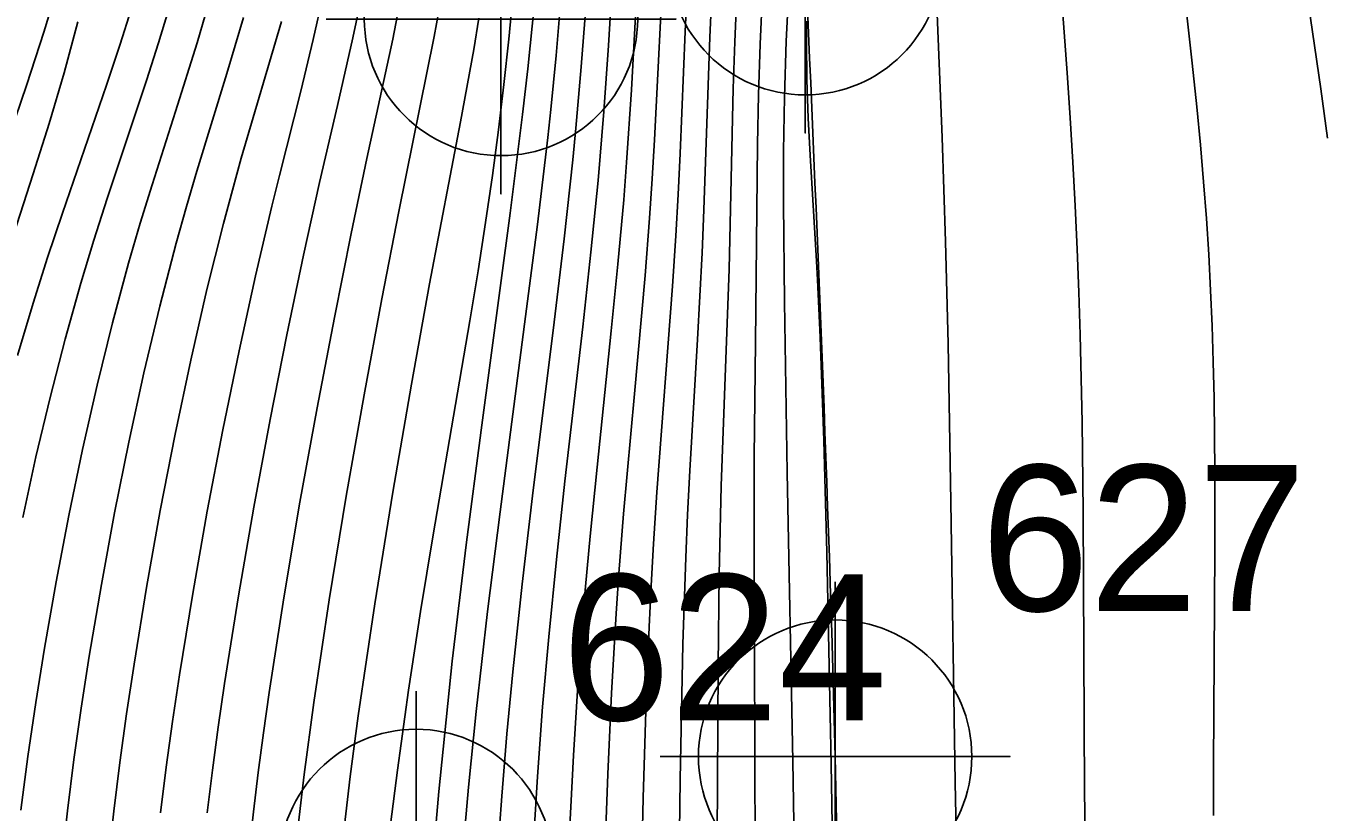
# Model space of a CAD drawing. Extents: x 2602990 to 2605851, y 618069 to 619180.
# Drawn here: x 2604066.62 to 2604088.85, y 618654.75 to 618668.24 of the extents above; entities that cross this region are included whole.
import ezdxf

# ---------------------------------------------------------------- set-up
doc = ezdxf.new("R2010")
doc.units = 0
for name, color, linetype in [('DTM Contours Major', 7, 'Continuous'), ('DTM Contours Minor', 7, 'Continuous'), ('Exist DTM Breakline Cogo Number', 7, 'Continuous'), ('Exist DTM Breakline Cogo Point CELL', 7, 'Continuous'), ('Exist DTM Breakline Underwater', 7, 'Continuous'), ('Exist DTM Breakline Underwater Cogo Number', 7, 'Continuous'), ('Exist DTM Breakline Underwater Cogo Point CELL', 7, 'Continuous')]:
    doc.layers.add(name, color=color, linetype=linetype)

# ---------------------------------------------------------------- blocks, each defined once
blk = doc.blocks.new('EXIST DTM BREAKLINE COGO POINT')
at = {"layer": 'Exist DTM Breakline Cogo Point CELL'}
blk.add_lwpolyline([(0, 0.06), (0, -0.06), (0, 0), (0.06, 0), (-0.06, 0)], dxfattribs=at)
blk.add_circle((0, 0), 0.04688, dxfattribs=at)
blk = doc.blocks.new('EXIST DTM BREAKLINE UNDERWATER COGO POINT')
at = {"layer": 'Exist DTM Breakline Underwater Cogo Point CELL'}
blk.add_lwpolyline([(0, 0.06), (0, -0.06), (0, 0), (0.06, 0), (-0.06, 0)], dxfattribs=at)
blk.add_circle((0, 0), 0.04688, dxfattribs=at)

msp = doc.modelspace()

# ---------------------------------------------------------------- linework, layer by layer
at = {"layer": 'DTM Contours Major'}
for points in [[(2604074.982, 618668.865), (2604074.902, 618668.009), (2604074.819, 618667.234), (2604074.725, 618666.456), (2604074.62, 618665.668), (2604074.504, 618664.864), (2604074.376, 618664.035), (2604074.236, 618663.175), (2604073.606, 618659.506), (2604073.389, 618658.191), (2604073.182, 618656.842), (2604072.991, 618655.469), (2604072.875, 618654.535)], [(2604079.254, 618668.821), (2604079.212, 618667.926), (2604079.185, 618667.055), (2604079.168, 618666.207), (2604079.135, 618662.805), (2604079.112, 618660.845), (2604079.107, 618659.28), (2604079.128, 618653.999)], [(2604068.424, 618668.517), (2604068.238, 618667.922), (2604068.005, 618667.22), (2604067.246, 618665.027), (2604066.991, 618664.264), (2604066.743, 618663.483), (2604066.479, 618662.582)]]:
    msp.add_lwpolyline(points, dxfattribs=at)
at = {"layer": 'DTM Contours Minor'}
for points in [[(2604066.566, 618677.25), (2604066.673, 618677.012), (2604066.758, 618676.841), (2604066.843, 618676.683), (2604066.93, 618676.54), (2604067.02, 618676.41), (2604067.112, 618676.294), (2604067.207, 618676.192), (2604067.541, 618675.826), (2604067.676, 618675.514), (2604067.785, 618675.093), (2604067.863, 618674.578), (2604067.909, 618673.989), (2604067.917, 618673.342), (2604067.886, 618672.654), (2604067.867, 618671.797), (2604067.698, 618671.194), (2604067.549, 618670.439), (2604067.368, 618669.674), (2604067.161, 618668.902), (2604066.93, 618668.129), (2604066.639, 618667.233), (2604066.331, 618666.34)], [(2604077.186, 618670.422), (2604077.006, 618667.141), (2604076.923, 618665.895), (2604076.873, 618665.252), (2604076.773, 618664.148), (2604076.66, 618663.008), (2604076.415, 618660.664), (2604076.297, 618659.483), (2604076.191, 618658.311), (2604076.092, 618657.017), (2604076.011, 618655.721), (2604075.944, 618654.397)], [(2604086.356, 618669.967), (2604086.62, 618667.596), (2604086.699, 618666.85), (2604086.762, 618666.198), (2604086.817, 618665.559), (2604086.864, 618664.932), (2604086.904, 618664.313), (2604086.937, 618663.7), (2604086.962, 618663.089), (2604086.982, 618662.471), (2604086.996, 618661.85), (2604087.01, 618660.581), (2604087.008, 618659.253), (2604086.987, 618655.538), (2604086.988, 618654.692)], [(2604088.433, 618669.865), (2604088.825, 618667.156), (2604088.939, 618666.313)], [(2604076.727, 618669.801), (2604076.614, 618667.901), (2604076.533, 618666.766), (2604076.433, 618665.584), (2604076.31, 618664.357), (2604076.169, 618663.077), (2604075.865, 618660.425), (2604075.718, 618659.085), (2604075.586, 618657.756), (2604075.482, 618656.557), (2604075.394, 618655.36), (2604075.319, 618654.141)], [(2604082.197, 618669.718), (2604082.332, 618666.324), (2604082.39, 618664.537), (2604082.435, 618662.78), (2604082.484, 618660.074), (2604082.556, 618655.255), (2604082.62, 618652.161)], [(2604077.565, 618669.572), (2604077.402, 618666.284), (2604077.362, 618665.616), (2604077.317, 618664.937), (2604077.239, 618663.954), (2604077.057, 618661.927), (2604076.871, 618659.867), (2604076.79, 618658.84), (2604076.742, 618658.156), (2604076.663, 618656.788), (2604076.6, 618655.398), (2604076.534, 618653.555)], [(2604077.987, 618669.461), (2604077.925, 618668.142), (2604077.838, 618666.048), (2604077.804, 618665.345), (2604077.765, 618664.636), (2604077.709, 618663.772), (2604077.441, 618660.24), (2604077.382, 618659.351), (2604077.341, 618658.639), (2604077.307, 618657.926), (2604077.25, 618656.482), (2604077.206, 618654.995), (2604077.158, 618652.968)], [(2604084.333, 618669.375), (2604084.477, 618667.429), (2604084.529, 618666.657), (2604084.575, 618665.898), (2604084.615, 618665.15), (2604084.649, 618664.408), (2604084.677, 618663.671), (2604084.701, 618662.936), (2604084.733, 618661.438), (2604084.751, 618659.9), (2604084.777, 618655.105), (2604084.812, 618652.566)], [(2604079.709, 618668.979), (2604079.657, 618667.976), (2604079.627, 618667.013), (2604079.613, 618666.087), (2604079.611, 618665.195), (2604079.629, 618663.502), (2604079.676, 618660.577), (2604079.771, 618655.622), (2604079.955, 618644.381)], [(2604071.713, 618668.74), (2604071.549, 618668.004), (2604071.333, 618667.119), (2604070.967, 618665.672), (2604070.838, 618665.146), (2604070.559, 618663.951), (2604070.277, 618662.663), (2604070, 618661.307), (2604069.732, 618659.91), (2604069.482, 618658.5), (2604069.255, 618657.102), (2604069.136, 618656.306), (2604069.028, 618655.519), (2604068.93, 618654.739)], [(2604073.053, 618668.732), (2604072.911, 618668.007), (2604072.469, 618665.963), (2604072.199, 618664.673), (2604071.91, 618663.232), (2604071.613, 618661.682), (2604071.32, 618660.065), (2604071.044, 618658.423), (2604070.794, 618656.799), (2604070.697, 618656.109), (2604070.606, 618655.428), (2604070.523, 618654.752), (2604070.447, 618654.078)], [(2604078.384, 618668.801), (2604078.351, 618668.045), (2604078.249, 618665.081), (2604078.218, 618664.346), (2604078.139, 618662.857), (2604078.006, 618660.607), (2604077.968, 618659.85), (2604077.936, 618659.117), (2604077.889, 618657.629), (2604077.841, 618655.311), (2604077.804, 618652.62)], [(2604078.815, 618668.785), (2604078.779, 618667.966), (2604078.752, 618667.162), (2604078.678, 618664.066), (2604078.612, 618662.209), (2604078.545, 618660.344), (2604078.511, 618658.828), (2604078.491, 618657.258), (2604078.467, 618653.317)], [(2604072.359, 618668.649), (2604072.23, 618668.033), (2604071.964, 618666.873), (2604071.656, 618665.552), (2604071.38, 618664.303), (2604071.094, 618662.936), (2604070.807, 618661.483), (2604070.527, 618659.98), (2604070.264, 618658.459), (2604070.026, 618656.954), (2604069.917, 618656.208), (2604069.818, 618655.471), (2604069.727, 618654.739)], [(2604073.74, 618668.71), (2604073.62, 618668.056), (2604073.017, 618665.055), (2604072.727, 618663.554), (2604072.421, 618661.908), (2604072.115, 618660.17), (2604071.823, 618658.393), (2604071.56, 618656.629), (2604071.395, 618655.395), (2604071.252, 618654.178)], [(2604075.342, 618668.626), (2604075.226, 618667.501), (2604075.137, 618666.716), (2604074.925, 618665.022), (2604074.427, 618661.304), (2604074.172, 618659.337), (2604073.932, 618657.337), (2604073.703, 618655.105), (2604073.607, 618653.98)], [(2604075.79, 618668.62), (2604075.713, 618667.728), (2604075.622, 618666.803), (2604075.57, 618666.325), (2604075.394, 618664.832), (2604075.191, 618663.249), (2604074.751, 618659.903), (2604074.536, 618658.188), (2604074.341, 618656.477), (2604074.211, 618655.177), (2604074.096, 618653.871)], [(2604076.222, 618668.551), (2604076.145, 618667.535), (2604076.052, 618666.483), (2604075.999, 618665.938), (2604075.851, 618664.583), (2604075.68, 618663.157), (2604075.311, 618660.176), (2604075.133, 618658.661), (2604074.971, 618657.158), (2604074.869, 618656.09), (2604074.78, 618655.024), (2604074.701, 618653.946)], [(2604067.514, 618668.308), (2604067.275, 618667.43), (2604067.017, 618666.561), (2604066.746, 618665.697), (2604066.193, 618663.98)], [(2604069.703, 618668.439), (2604069.557, 618667.948), (2604069.185, 618666.768), (2604068.786, 618665.513), (2604068.583, 618664.853), (2604068.383, 618664.167), (2604068.106, 618663.142), (2604067.842, 618662.072), (2604067.591, 618660.968), (2604067.356, 618659.84), (2604067.138, 618658.701), (2604066.938, 618657.561), (2604066.79, 618656.63), (2604066.655, 618655.705), (2604066.536, 618654.783)], [(2604069.06, 618668.487), (2604068.895, 618667.944), (2604068.689, 618667.301), (2604068.016, 618665.275), (2604067.788, 618664.562), (2604067.564, 618663.826), (2604067.292, 618662.861), (2604067.036, 618661.864), (2604066.794, 618660.842), (2604066.569, 618659.803)], [(2604070.351, 618668.381), (2604070.065, 618667.422), (2604069.553, 618665.745), (2604069.375, 618665.139), (2604069.198, 618664.507), (2604068.918, 618663.427), (2604068.646, 618662.285), (2604068.387, 618661.097), (2604068.142, 618659.881), (2604067.915, 618658.651), (2604067.708, 618657.425), (2604067.57, 618656.534), (2604067.445, 618655.65), (2604067.333, 618654.773), (2604067.236, 618653.898)], [(2604071.006, 618668.313), (2604070.315, 618665.968), (2604070.162, 618665.421), (2604070.007, 618664.846), (2604069.725, 618663.716), (2604069.448, 618662.504), (2604069.18, 618661.233), (2604068.926, 618659.924), (2604068.69, 618658.601), (2604068.475, 618657.286), (2604068.348, 618656.437), (2604068.233, 618655.598), (2604068.129, 618654.765), (2604068.037, 618653.935)], [(2604074.39, 618668.368), (2604074.304, 618667.83), (2604074.072, 618666.594), (2604073.544, 618663.81), (2604073.232, 618662.09), (2604072.911, 618660.238), (2604072.602, 618658.32), (2604072.321, 618656.4), (2604072.184, 618655.357), (2604072.062, 618654.326)], [(2604080.008, 618668.32), (2604080.005, 618667.977), (2604080.014, 618667.309), (2604080.035, 618666.656), (2604080.067, 618666.018), (2604080.18, 618664.203), (2604080.198, 618663.878), (2604080.243, 618662.897), (2604080.304, 618661.125), (2604080.355, 618659.206), (2604080.431, 618655.575), (2604080.521, 618650.047)]]:
    msp.add_lwpolyline(points, dxfattribs=at)
at = {"layer": 'Exist DTM Breakline Underwater'}
msp.add_spline([(2604079.985, 618669.398), (2604080.498, 618655.701), (2604080.544, 618620.53), (2604079.102, 618556.838), (2604066.566, 618502.508), (2604057.691, 618449.657), (2604060.643, 618427.367), (2604061.965, 618415.95), (2604060.058, 618413.35)], degree=3, dxfattribs=at)

# ---------------------------------------------------------------- block references
at = {"layer": 'Exist DTM Breakline Cogo Point CELL', "xscale": 50, "yscale": 50}
for p in [(2604074.768, 618668.355), (2604073.311, 618653.826)]:
    msp.add_blockref('EXIST DTM BREAKLINE COGO POINT', p, dxfattribs=at)
at = {"layer": 'Exist DTM Breakline Underwater Cogo Point CELL', "xscale": 50, "yscale": 50}
for p in [(2604079.985, 618669.398), (2604080.498, 618655.701)]:
    msp.add_blockref('EXIST DTM BREAKLINE UNDERWATER COGO POINT', p, dxfattribs=at)

# ---------------------------------------------------------------- texts
at = {"layer": 'Exist DTM Breakline Cogo Number'}
msp.add_text('624', height=2.5, dxfattribs=at).set_placement((2604075.811, 618656.326))
at = {"layer": 'Exist DTM Breakline Underwater Cogo Number'}
msp.add_text('627', height=2.5, dxfattribs=at).set_placement((2604082.998, 618658.201))

doc.saveas('drawing.dxf')
